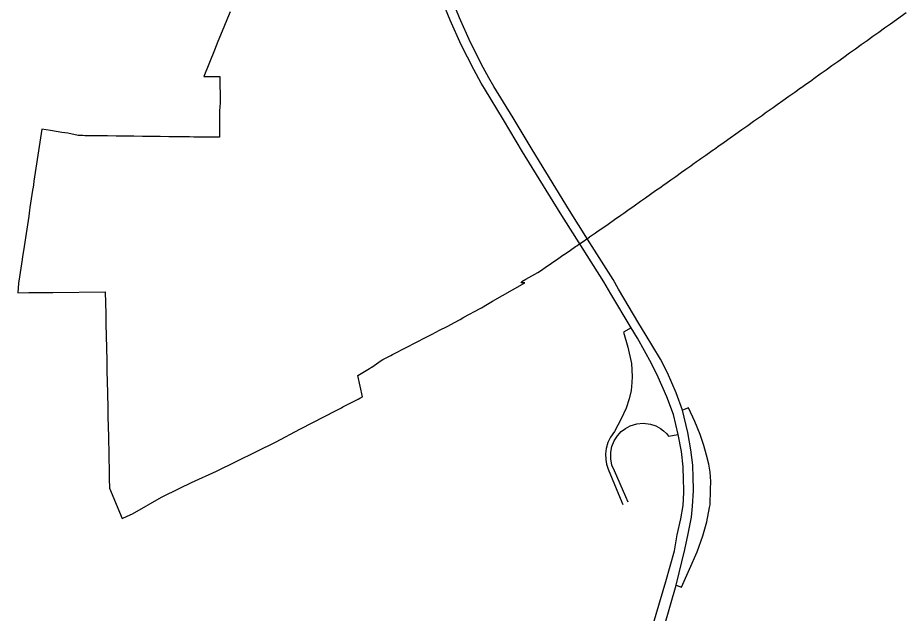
# Model space of a CAD drawing. Extents: x 0 to 34, y 0 to 22.
# Drawn here: x 5.2785 to 5.3598, y 15.3252 to 15.3797 of the extents above; entities that cross this region are included whole.
import ezdxf

# ---------------------------------------------------------------- set-up
doc = ezdxf.new("R2010")
doc.units = 0
for name, color, linetype in [('GM_X_Corporation', 7, 'Continuous'), ('GM_X_Interchange_Ramps', 7, 'Continuous'), ('GM_X_Interstate_Route', 7, 'Continuous')]:
    doc.layers.add(name, color=color, linetype=linetype)

msp = doc.modelspace()

# ---------------------------------------------------------------- linework, layer by layer
at = {"layer": 'GM_X_Corporation'}
msp.add_lwpolyline([(5.297962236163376, 15.3802249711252), (5.297729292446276, 15.379653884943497), (5.29739538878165, 15.378835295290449), (5.296859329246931, 15.377521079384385), (5.296689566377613, 15.377104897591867), (5.296531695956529, 15.376717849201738), (5.295551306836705, 15.374314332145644), (5.295990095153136, 15.374317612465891), (5.29703534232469, 15.374325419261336), (5.2970537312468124, 15.371894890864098), (5.297033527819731, 15.371542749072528), (5.297012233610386, 15.371171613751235), (5.296992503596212, 15.368764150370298), (5.29618880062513, 15.368763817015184), (5.2955458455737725, 15.368763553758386), (5.295063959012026, 15.368763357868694), (5.29464789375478, 15.368770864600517), (5.294254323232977, 15.368777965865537), (5.293812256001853, 15.368783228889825), (5.293169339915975, 15.368790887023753), (5.292364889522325, 15.36880047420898), (5.291560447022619, 15.368810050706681), (5.290756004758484, 15.36881964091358), (5.289951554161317, 15.368829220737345), (5.289147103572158, 15.368838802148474), (5.288342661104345, 15.368848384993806), (5.2875490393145, 15.368857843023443), (5.287538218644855, 15.368857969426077), (5.286745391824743, 15.368867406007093), (5.28673376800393, 15.368867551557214), (5.286190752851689, 15.368874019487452), (5.285941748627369, 15.36887698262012), (5.285929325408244, 15.36887713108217), (5.285138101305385, 15.368886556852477), (5.2851248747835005, 15.3688867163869), (5.284686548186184, 15.36889193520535), (5.2844806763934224, 15.368894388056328), (5.2840700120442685, 15.368899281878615), (5.283126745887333, 15.369111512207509), (5.282581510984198, 15.369195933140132), (5.281537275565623, 15.369357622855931), (5.280743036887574, 15.369480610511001), (5.280622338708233, 15.36868601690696), (5.280501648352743, 15.367891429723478), (5.280380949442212, 15.367096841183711), (5.28032060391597, 15.366699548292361), (5.280260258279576, 15.366302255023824), (5.280139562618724, 15.365507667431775), (5.280018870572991, 15.364713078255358), (5.27997058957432, 15.364395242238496), (5.279938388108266, 15.364183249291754), (5.279898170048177, 15.36391849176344), (5.279777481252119, 15.363123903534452), (5.279656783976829, 15.362329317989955), (5.279616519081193, 15.362064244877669), (5.279536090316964, 15.361534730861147), (5.279415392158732, 15.360740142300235), (5.2792946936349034, 15.359945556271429), (5.279174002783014, 15.359150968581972), (5.27905330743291, 15.358356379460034), (5.278972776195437, 15.357826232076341), (5.278932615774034, 15.357561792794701), (5.278811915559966, 15.356767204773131), (5.278691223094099, 15.355972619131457), (5.278604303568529, 15.355400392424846), (5.278538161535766, 15.354515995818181), (5.279551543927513, 15.354520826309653), (5.280911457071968, 15.35452730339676), (5.281476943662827, 15.354529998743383), (5.28175771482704, 15.35453340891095), (5.28654230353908, 15.354591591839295), (5.286585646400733, 15.352582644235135), (5.286605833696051, 15.351646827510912), (5.286629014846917, 15.350572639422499), (5.286677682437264, 15.348316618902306), (5.286681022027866, 15.348161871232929), (5.286689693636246, 15.347760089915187), (5.286698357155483, 15.347358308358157), (5.286741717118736, 15.345348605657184), (5.2867726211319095, 15.343916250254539), (5.286785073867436, 15.343338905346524), (5.286788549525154, 15.343177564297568), (5.2868284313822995, 15.341329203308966), (5.286899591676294, 15.338030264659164), (5.286902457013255, 15.337897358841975), (5.286911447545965, 15.337480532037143), (5.28692930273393, 15.33665270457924), (5.2869301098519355, 15.3366148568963), (5.288103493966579, 15.333845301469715), (5.288541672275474, 15.334043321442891), (5.289026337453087, 15.334281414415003), (5.29170171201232, 15.335801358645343), (5.293352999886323, 15.336615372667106), (5.29443894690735, 15.337150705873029), (5.296722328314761, 15.338190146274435), (5.302182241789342, 15.340870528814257), (5.304338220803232, 15.342017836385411), (5.3044675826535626, 15.34208436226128), (5.30761204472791, 15.343701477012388), (5.308155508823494, 15.343980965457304), (5.308291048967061, 15.34405067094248), (5.3096841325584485, 15.344781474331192), (5.309834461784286, 15.344860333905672), (5.31007851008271, 15.344988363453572), (5.309657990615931, 15.346937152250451), (5.310735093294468, 15.347583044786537), (5.310911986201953, 15.347691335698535), (5.310934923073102, 15.347705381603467), (5.311779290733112, 15.348301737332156), (5.311936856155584, 15.348387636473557), (5.312424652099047, 15.348640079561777), (5.312441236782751, 15.34864866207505), (5.312662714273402, 15.348763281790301), (5.312826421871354, 15.34884800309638), (5.31294363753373, 15.348908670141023), (5.3150826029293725, 15.350015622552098), (5.315800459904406, 15.350387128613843), (5.316466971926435, 15.350732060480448), (5.317127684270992, 15.351073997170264), (5.317818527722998, 15.351431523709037), (5.318549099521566, 15.351809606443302), (5.3189528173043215, 15.35203588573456), (5.319019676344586, 15.352073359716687), (5.319356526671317, 15.352262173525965), (5.3208488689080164, 15.3530718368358), (5.3209705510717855, 15.353141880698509), (5.321506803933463, 15.35345057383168), (5.321991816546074, 15.353729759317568), (5.323803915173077, 15.35477287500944), (5.324935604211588, 15.355424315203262), (5.324939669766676, 15.355426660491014), (5.324598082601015, 15.355422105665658), (5.324653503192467, 15.355547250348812), (5.325039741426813, 15.355758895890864), (5.325589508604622, 15.35606014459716), (5.326137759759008, 15.356364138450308), (5.3263629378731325, 15.35651740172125), (5.326366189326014, 15.356519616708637), (5.326802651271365, 15.35681667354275), (5.327386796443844, 15.357221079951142), (5.327968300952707, 15.35762366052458), (5.32851778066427, 15.358004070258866), (5.328542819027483, 15.358021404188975), (5.329117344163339, 15.358419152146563), (5.3295671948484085, 15.358730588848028), (5.329691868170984, 15.35881690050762), (5.329862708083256, 15.358935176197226), (5.330260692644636, 15.35921070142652), (5.3302663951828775, 15.359214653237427), (5.330597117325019, 15.359443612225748), (5.330840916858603, 15.359612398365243), (5.330868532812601, 15.359631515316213), (5.331415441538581, 15.36001014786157), (5.331643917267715, 15.360168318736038), (5.331989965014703, 15.360407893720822), (5.332564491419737, 15.360805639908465), (5.333139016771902, 15.361203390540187), (5.3337205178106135, 15.361605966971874), (5.334006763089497, 15.361809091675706), (5.334376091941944, 15.362071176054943), (5.334953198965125, 15.362480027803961), (5.335530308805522, 15.362888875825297), (5.335989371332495, 15.36321410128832), (5.336448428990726, 15.363539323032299), (5.336907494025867, 15.363864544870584), (5.337366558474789, 15.36418977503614), (5.3376088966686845, 15.364361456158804), (5.337825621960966, 15.364514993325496), (5.338284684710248, 15.364840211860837), (5.338743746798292, 15.365165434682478), (5.3392683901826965, 15.365537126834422), (5.33966186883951, 15.365815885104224), (5.340120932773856, 15.366141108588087), (5.340317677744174, 15.36628049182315), (5.340648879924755, 15.366515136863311), (5.340934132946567, 15.366717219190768), (5.341039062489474, 15.366791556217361), (5.341393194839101, 15.367042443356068), (5.341498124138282, 15.367116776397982), (5.341952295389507, 15.36743853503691), (5.342157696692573, 15.36758409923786), (5.3422802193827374, 15.367670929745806), (5.342608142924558, 15.367903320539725), (5.343178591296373, 15.368307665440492), (5.343716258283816, 15.368688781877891), (5.344253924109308, 15.369069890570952), (5.344791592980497, 15.369450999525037), (5.345329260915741, 15.369832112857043), (5.345866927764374, 15.37021322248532), (5.346404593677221, 15.370594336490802), (5.346673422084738, 15.370784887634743), (5.346942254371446, 15.370975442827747), (5.3474799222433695, 15.371356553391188), (5.347659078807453, 15.371483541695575), (5.348017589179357, 15.371737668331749), (5.348555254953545, 15.372118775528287), (5.349092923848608, 15.372499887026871), (5.349630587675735, 15.372880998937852), (5.350168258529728, 15.373262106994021), (5.350201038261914, 15.373285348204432), (5.350738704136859, 15.373666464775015), (5.3510666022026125, 15.373898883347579), (5.351393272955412, 15.374132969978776), (5.351968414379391, 15.374544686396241), (5.352504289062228, 15.374928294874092), (5.353040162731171, 15.375311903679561), (5.353576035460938, 15.375695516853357), (5.354111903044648, 15.376079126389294), (5.35464777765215, 15.376462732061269), (5.355183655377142, 15.376846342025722), (5.355719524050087, 15.37722995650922), (5.35625539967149, 15.377613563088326), (5.356791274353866, 15.377997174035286), (5.357327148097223, 15.378380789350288), (5.357863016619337, 15.37876439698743), (5.358398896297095, 15.37914800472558), (5.358934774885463, 15.379531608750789), (5.359836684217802, 15.380177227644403)], dxfattribs=at)
at = {"layer": 'GM_X_Interchange_Ramps'}
for points in [[(5.334656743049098, 15.351289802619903), (5.333952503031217, 15.350891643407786), (5.3343675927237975, 15.3495175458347), (5.33469682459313, 15.348028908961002), (5.334768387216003, 15.346840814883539), (5.334739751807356, 15.346282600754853), (5.334653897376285, 15.345552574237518), (5.334482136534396, 15.344808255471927), (5.334195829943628, 15.343935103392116), (5.333766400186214, 15.342976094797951), (5.333129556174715, 15.341810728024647), (5.332763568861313, 15.34128600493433), (5.332533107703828, 15.340791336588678), (5.332384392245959, 15.340265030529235), (5.332323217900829, 15.339767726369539), (5.332337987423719, 15.339240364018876), (5.332409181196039, 15.338819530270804), (5.332547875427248, 15.338369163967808), (5.333651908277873, 15.33570466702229), (5.333895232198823, 15.335132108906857)], [(5.3419322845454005, 15.336500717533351), (5.341957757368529, 15.337221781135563), (5.341899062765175, 15.338075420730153), (5.341763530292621, 15.33882216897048), (5.341573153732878, 15.33964274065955), (5.341304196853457, 15.340536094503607), (5.340992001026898, 15.341545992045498), (5.3405010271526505, 15.342714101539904), (5.339921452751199, 15.343970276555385), (5.339378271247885, 15.343756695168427)], [(5.334381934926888, 15.335346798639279), (5.334167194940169, 15.33581915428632), (5.333126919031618, 15.338205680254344), (5.332907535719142, 15.33873567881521), (5.332794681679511, 15.339291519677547), (5.332796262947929, 15.339918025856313), (5.332899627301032, 15.340437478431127), (5.333109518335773, 15.340960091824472), (5.333405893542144, 15.341422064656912), (5.333761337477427, 15.341803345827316), (5.334145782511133, 15.342095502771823), (5.33458929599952, 15.342329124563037), (5.335177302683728, 15.342507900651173), (5.335761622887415, 15.342562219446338), (5.336430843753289, 15.342481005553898), (5.33692445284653, 15.34231594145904), (5.337348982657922, 15.342088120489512), (5.337633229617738, 15.341879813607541), (5.3379000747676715, 15.341629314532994), (5.338087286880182, 15.341371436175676), (5.338964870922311, 15.341545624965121)], [(5.3387786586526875, 15.327750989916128), (5.339275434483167, 15.32755929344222), (5.3400195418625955, 15.329194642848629), (5.340718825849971, 15.330795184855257), (5.341235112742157, 15.332247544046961), (5.341593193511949, 15.333521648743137), (5.341848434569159, 15.334857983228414), (5.341890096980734, 15.33509951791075), (5.3419322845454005, 15.336500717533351)]]:
    msp.add_lwpolyline(points, dxfattribs=at)
at = {"layer": 'GM_X_Interstate_Route'}
for points in [[(5.3306748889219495, 15.35942188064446), (5.329022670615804, 15.36203306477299), (5.325602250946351, 15.367617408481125), (5.3238571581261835, 15.37053525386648), (5.322098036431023, 15.373397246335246), (5.321656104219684, 15.374186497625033), (5.321120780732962, 15.375142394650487), (5.319962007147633, 15.3774180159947), (5.3189707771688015, 15.379679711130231), (5.318272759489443, 15.38136901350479), (5.31746299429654, 15.383686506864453), (5.3168347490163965, 15.385599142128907), (5.316192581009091, 15.387679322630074), (5.315927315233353, 15.38867055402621), (5.315417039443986, 15.390771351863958), (5.314963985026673, 15.393082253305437), (5.314587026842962, 15.395832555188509), (5.314511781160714, 15.396514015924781)], [(5.334656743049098, 15.351289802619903), (5.332808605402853, 15.354411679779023), (5.332150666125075, 15.35552304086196), (5.328157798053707, 15.361833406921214), (5.324737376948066, 15.367417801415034), (5.322992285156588, 15.37033564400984), (5.321233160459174, 15.373197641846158), (5.320953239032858, 15.373697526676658), (5.320255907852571, 15.374942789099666), (5.319097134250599, 15.377218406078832), (5.318105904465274, 15.379480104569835), (5.3174078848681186, 15.381169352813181)], [(5.337675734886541, 15.323916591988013), (5.3387786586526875, 15.327750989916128), (5.339591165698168, 15.330997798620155), (5.339884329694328, 15.332449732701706), (5.340191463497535, 15.333957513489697), (5.340275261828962, 15.334962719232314), (5.34037298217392, 15.33638675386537), (5.3403691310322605, 15.336547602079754), (5.340345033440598, 15.337559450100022), (5.340303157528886, 15.338732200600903), (5.340135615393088, 15.340142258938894), (5.339842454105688, 15.341719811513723), (5.339378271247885, 15.343756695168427), (5.3387814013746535, 15.345349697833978), (5.33798561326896, 15.347164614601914), (5.337343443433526, 15.348421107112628), (5.335947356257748, 15.350752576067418), (5.33536098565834, 15.351687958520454), (5.333521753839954, 15.354851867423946), (5.333015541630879, 15.355722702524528), (5.3306748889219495, 15.35942188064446)], [(5.336721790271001, 15.324251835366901), (5.337824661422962, 15.328086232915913), (5.338619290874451, 15.330885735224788), (5.338885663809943, 15.332350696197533), (5.33921858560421, 15.33381565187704), (5.339418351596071, 15.335027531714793), (5.339495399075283, 15.336212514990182), (5.339488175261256, 15.336515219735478), (5.3394674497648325, 15.33738526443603), (5.339425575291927, 15.338557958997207), (5.339258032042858, 15.339968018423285), (5.338964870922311, 15.341545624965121), (5.338526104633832, 15.343364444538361), (5.337926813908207, 15.344975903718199), (5.337127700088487, 15.34678707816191), (5.336515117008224, 15.348038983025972), (5.335243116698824, 15.350354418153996), (5.334656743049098, 15.351289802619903)]]:
    msp.add_lwpolyline(points, dxfattribs=at)

doc.saveas('drawing.dxf')
